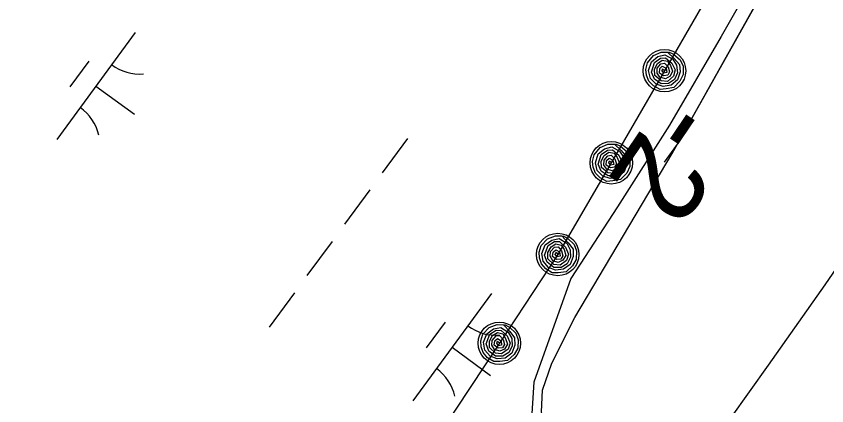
# Model space of a CAD drawing. Extents: x 3905714 to 3926767, y 183354 to 205755.
# Drawn here: x 3915542.3 to 3915847.6, y 193098.3 to 193244.9 of the extents above; entities that cross this region are included whole.
import ezdxf

# ---------------------------------------------------------------- set-up
doc = ezdxf.new("R2010")
doc.units = 0
for name, color, linetype in [('V-RIVR-EDGE', 7, 'Continuous'), ('V-RIVR-RANG', 7, 'Continuous'), ('V-RRAP-FSHR', 7, 'Continuous'), ('V-TOPO-MINR', 7, 'Continuous'), ('V-TOPO-SHOR', 7, 'Continuous'), ('V-WETL-SWMP', 7, 'Continuous')]:
    doc.layers.add(name, color=color, linetype=linetype)

msp = doc.modelspace()

# ---------------------------------------------------------------- linework, layer by layer
at = {"layer": 'V-RIVR-EDGE'}
msp.add_lwpolyline([(3915845.07, 193302.33), (3915807.9, 193237.28), (3915788.39, 193203.83), (3915768.87, 193173.17), (3915751.22, 193146.22), (3915737.28, 193107.19), (3915736.35, 193091.4), (3915735.42, 193075.6), (3915693.61, 193017.06), (3915674.09, 193014.27), (3915610.91, 192934.36), (3915534.71, 192816.35)], dxfattribs=at)
at = {"layer": 'V-RRAP-FSHR'}
for points in [[(3915806.52, 193259), (3915786.5, 193224.37), (3915766.48, 193189.74), (3915746.3, 193155.21), (3915724.3, 193121.8), (3915702.3, 193088.4), (3915680.3, 193054.99), (3915656.8, 193023.25), (3915630.22, 192992.73), (3915608.51, 192959.16), (3915587.78, 192925.39), (3915565.64, 192891.62), (3915544.25, 192857.82), (3915522.85, 192824.19)], [(3915788.08, 193231.52), (3915789.94, 193230.58), (3915792.43, 193228.46), (3915793.51, 193226.12), (3915793.51, 193222.91), (3915792.31, 193220.42), (3915789.99, 193218.05), (3915787.13, 193217.54), (3915784.86, 193217.36), (3915782.33, 193218.65), (3915780.58, 193220.48), (3915779.68, 193222.66), (3915779.43, 193224.86), (3915780.08, 193227.39), (3915782.33, 193230.05), (3915785.24, 193231.34), (3915787.64, 193231.4), (3915790.19, 193228.98), (3915792.14, 193226.74), (3915792.39, 193223.96), (3915791.4, 193220.89), (3915788.98, 193218.93), (3915786, 193218.46), (3915783.33, 193219.26), (3915781.21, 193221.5), (3915780.52, 193224.4), (3915781.57, 193227.68), (3915783.97, 193229.67), (3915786.67, 193230.37), (3915789.63, 193228.77), (3915791.07, 193226.41), (3915791.4, 193223.58), (3915790.25, 193221.07), (3915788.05, 193219.61), (3915785.3, 193219.4), (3915782.72, 193221.2), (3915781.6, 193223.81), (3915782.7, 193227.53), (3915785.03, 193229.16), (3915786.93, 193229.24), (3915789.28, 193227.28), (3915790.51, 193224.67), (3915789.95, 193222.3), (3915787.59, 193220.38), (3915785.23, 193220.56), (3915782.86, 193222.54), (3915782.73, 193224.95), (3915783.82, 193227.12), (3915785.58, 193228.37), (3915787.6, 193227.94), (3915788.76, 193226.33), (3915789.54, 193224.16), (3915788.6, 193222.3), (3915786.88, 193221.37), (3915784.76, 193221.92), (3915783.73, 193223.52), (3915783.77, 193225.29), (3915785.15, 193227.03), (3915786.46, 193227.25), (3915787.87, 193225.83), (3915788.42, 193223.99), (3915787.73, 193222.73), (3915786.19, 193222.51), (3915784.61, 193223.52), (3915784.71, 193225.16), (3915785.66, 193226.1), (3915787.13, 193225.38), (3915787.41, 193223.76), (3915786.28, 193223.44), (3915785.59, 193224.34), (3915785.82, 193225.15), (3915786.54, 193224.4)], [(3915768.06, 193196.89), (3915769.92, 193195.95), (3915772.41, 193193.83), (3915773.49, 193191.49), (3915773.49, 193188.28), (3915772.29, 193185.79), (3915769.97, 193183.42), (3915767.11, 193182.91), (3915764.84, 193182.73), (3915762.31, 193184.02), (3915760.56, 193185.85), (3915759.66, 193188.03), (3915759.41, 193190.23), (3915760.06, 193192.76), (3915762.31, 193195.42), (3915765.22, 193196.71), (3915767.62, 193196.77), (3915770.18, 193194.35), (3915772.12, 193192.11), (3915772.38, 193189.33), (3915771.38, 193186.26), (3915768.96, 193184.3), (3915765.99, 193183.83), (3915763.31, 193184.63), (3915761.19, 193186.87), (3915760.5, 193189.77), (3915761.55, 193193.05), (3915763.95, 193195.04), (3915766.66, 193195.74), (3915769.61, 193194.14), (3915771.06, 193191.78), (3915771.38, 193188.95), (3915770.23, 193186.44), (3915768.04, 193184.98), (3915765.28, 193184.77), (3915762.7, 193186.57), (3915761.58, 193189.18), (3915762.68, 193192.9), (3915765.01, 193194.53), (3915766.91, 193194.61), (3915769.26, 193192.65), (3915770.49, 193190.04), (3915769.93, 193187.67), (3915767.57, 193185.75), (3915765.21, 193185.93), (3915762.84, 193187.91), (3915762.71, 193190.32), (3915763.8, 193192.49), (3915765.56, 193193.74), (3915767.58, 193193.31), (3915768.74, 193191.7), (3915769.52, 193189.53), (3915768.58, 193187.67), (3915766.86, 193186.74), (3915764.74, 193187.29), (3915763.71, 193188.89), (3915763.75, 193190.66), (3915765.13, 193192.4), (3915766.44, 193192.62), (3915767.85, 193191.2), (3915768.41, 193189.36), (3915767.71, 193188.1), (3915766.17, 193187.88), (3915764.59, 193188.89), (3915764.69, 193190.53), (3915765.64, 193191.47), (3915767.11, 193190.75), (3915767.4, 193189.13), (3915766.26, 193188.81), (3915765.57, 193189.71), (3915765.8, 193190.52), (3915766.52, 193189.77)], [(3915748.29, 193162.26), (3915750.09, 193161.21), (3915752.45, 193158.96), (3915753.39, 193156.55), (3915753.21, 193153.35), (3915751.87, 193150.94), (3915749.41, 193148.7), (3915746.52, 193148.36), (3915744.25, 193148.31), (3915741.8, 193149.75), (3915740.16, 193151.67), (3915739.38, 193153.9), (3915739.27, 193156.11), (3915740.06, 193158.6), (3915742.46, 193161.12), (3915745.44, 193162.24), (3915747.84, 193162.17), (3915750.25, 193159.6), (3915752.06, 193157.25), (3915752.15, 193154.46), (3915750.98, 193151.45), (3915748.46, 193149.64), (3915745.46, 193149.34), (3915742.83, 193150.3), (3915740.84, 193152.66), (3915740.32, 193155.59), (3915741.56, 193158.8), (3915744.08, 193160.65), (3915746.82, 193161.2), (3915749.68, 193159.42), (3915750.98, 193156.98), (3915751.14, 193154.14), (3915749.85, 193151.7), (3915747.57, 193150.37), (3915744.81, 193150.33), (3915742.34, 193152.27), (3915741.37, 193154.94), (3915742.69, 193158.59), (3915745.1, 193160.08), (3915747.01, 193160.05), (3915749.24, 193157.96), (3915750.31, 193155.29), (3915749.62, 193152.94), (3915747.15, 193151.17), (3915744.8, 193151.49), (3915742.55, 193153.6), (3915742.56, 193156.01), (3915743.77, 193158.12), (3915745.61, 193159.26), (3915747.6, 193158.72), (3915748.67, 193157.04), (3915749.31, 193154.82), (3915748.27, 193153.02), (3915746.5, 193152.2), (3915744.41, 193152.86), (3915743.48, 193154.53), (3915743.62, 193156.29), (3915745.1, 193157.95), (3915746.42, 193158.1), (3915747.74, 193156.59), (3915748.19, 193154.72), (3915747.43, 193153.51), (3915745.87, 193153.38), (3915744.35, 193154.48), (3915744.55, 193156.1), (3915745.55, 193156.99), (3915746.98, 193156.18), (3915747.17, 193154.55), (3915746.02, 193154.29), (3915745.38, 193155.24), (3915745.66, 193156.04), (3915746.33, 193155.24)], [(3915726.29, 193128.85), (3915728.09, 193127.81), (3915730.46, 193125.55), (3915731.4, 193123.14), (3915731.21, 193119.94), (3915729.87, 193117.53), (3915727.42, 193115.29), (3915724.53, 193114.95), (3915722.25, 193114.9), (3915719.81, 193116.34), (3915718.16, 193118.26), (3915717.39, 193120.49), (3915717.27, 193122.71), (3915718.07, 193125.19), (3915720.46, 193127.71), (3915723.44, 193128.83), (3915725.84, 193128.76), (3915728.25, 193126.19), (3915730.07, 193123.84), (3915730.16, 193121.05), (3915728.98, 193118.04), (3915726.46, 193116.23), (3915723.46, 193115.93), (3915720.83, 193116.89), (3915718.85, 193119.25), (3915718.33, 193122.18), (3915719.57, 193125.4), (3915722.08, 193127.24), (3915724.82, 193127.79), (3915727.68, 193126.01), (3915728.98, 193123.58), (3915729.14, 193120.74), (3915727.85, 193118.3), (3915725.57, 193116.96), (3915722.81, 193116.92), (3915720.34, 193118.86), (3915719.37, 193121.53), (3915720.69, 193125.18), (3915723.1, 193126.67), (3915725.01, 193126.64), (3915727.24, 193124.55), (3915728.32, 193121.88), (3915727.62, 193119.54), (3915725.15, 193117.76), (3915722.81, 193118.08), (3915720.55, 193120.19), (3915720.56, 193122.6), (3915721.78, 193124.71), (3915723.61, 193125.85), (3915725.6, 193125.31), (3915726.67, 193123.63), (3915727.31, 193121.42), (3915726.27, 193119.62), (3915724.5, 193118.79), (3915722.42, 193119.46), (3915721.48, 193121.12), (3915721.63, 193122.88), (3915723.1, 193124.54), (3915724.42, 193124.69), (3915725.75, 193123.18), (3915726.2, 193121.31), (3915725.43, 193120.1), (3915723.87, 193119.97), (3915722.36, 193121.07), (3915722.55, 193122.7), (3915723.55, 193123.58), (3915724.99, 193122.77), (3915725.17, 193121.14), (3915724.02, 193120.89), (3915723.39, 193121.83), (3915723.66, 193122.63), (3915724.33, 193121.84)]]:
    msp.add_lwpolyline(points, dxfattribs=at)
for centre in [(3915786.5, 193224.37), (3915766.48, 193189.74), (3915746.3, 193155.21), (3915724.3, 193121.8)]:
    msp.add_circle(centre, 8, dxfattribs=at)
at = {"layer": 'V-TOPO-MINR'}
msp.add_lwpolyline([(3916302.39, 193862.02), (3916291.68, 193845.05), (3916280.12, 193826.48), (3916268.58, 193807.89), (3916257.09, 193789.28), (3916245.62, 193770.65), (3916060.21, 193468.76), (3916025.95, 193413.77), (3915991.21, 193359.08), (3915955.78, 193304.84), (3915919.87, 193250.9), (3915888.75, 193204.81), (3915867.92, 193174.24), (3915846.9, 193143.8), (3915825.61, 193113.55), (3915804.14, 193083.42), (3915621.99, 192830.25), (3915621.99, 192830.25)], dxfattribs=at)
at = {"layer": 'V-TOPO-SHOR'}
msp.add_lwpolyline([(3915505.14, 192764.36), (3915569.59, 192858.96), (3915609.71, 192928.54), (3915630.39, 192961.72), (3915655.48, 192993.4), (3915665.44, 193007.65), (3915672.63, 193014.51), (3915684.26, 193020.12), (3915696.36, 193022.76), (3915705.75, 193024.43), (3915716.13, 193028.32), (3915726.53, 193034.92), (3915735.21, 193043.26), (3915740.7, 193052.85), (3915744.22, 193064.67), (3915744.29, 193076.02), (3915741.88, 193086.64), (3915740.21, 193096.02), (3915740.5, 193104.16), (3915744.02, 193114.25), (3915752.75, 193131.47), (3915789.38, 193193.18), (3915830.76, 193266.94)], dxfattribs=at)
at = {"layer": 'V-WETL-SWMP'}
for p, q in [((3915789.38, 193193.18), (3915830.76, 193266.94)), ((3915587.11, 193238.78), (3915557.56, 193198.45)), ((3915569.65, 193228.01), (3915562.56, 193218.33)), ((3915572.33, 193218.61), (3915586.85, 193207.98)), ((3915689.66, 193198.88), (3915680.2, 193185.98)), ((3915791.66, 193197.25), (3915786.36, 193190.01)), ((3915752.75, 193131.47), (3915789.38, 193193.18)), ((3915675.47, 193179.52), (3915666.02, 193166.62)), ((3915661.29, 193160.16), (3915651.83, 193147.26)), ((3915647.1, 193140.8), (3915637.65, 193127.9)), ((3915721.29, 193140.47), (3915691.74, 193100.14)), ((3915744.02, 193114.25), (3915752.75, 193131.47)), ((3915703.83, 193129.71), (3915696.74, 193120.03)), ((3915706.51, 193120.31), (3915721.03, 193109.67)), ((3915740.5, 193104.16), (3915744.02, 193114.25)), ((3915740.21, 193096.02), (3915740.5, 193104.16))]:
    msp.add_line(p, q, dxfattribs=at)
for centre, start, end in [((3915588.85, 193240.75), 233, 274.5436), ((3915556.2, 193196.19), 13, 54.5436), ((3915723.03, 193142.45), 233, 274.5436), ((3915690.38, 193097.89), 13, 54.5436)]:
    msp.add_arc(centre, 17.62, start, end, dxfattribs=at)

# ---------------------------------------------------------------- texts
at = {"layer": 'V-RIVR-RANG'}
msp.add_text('-2', height=33.5, rotation=235.8783, dxfattribs=at).set_placement((3915786.71, 193215.75))

doc.saveas('drawing.dxf')
